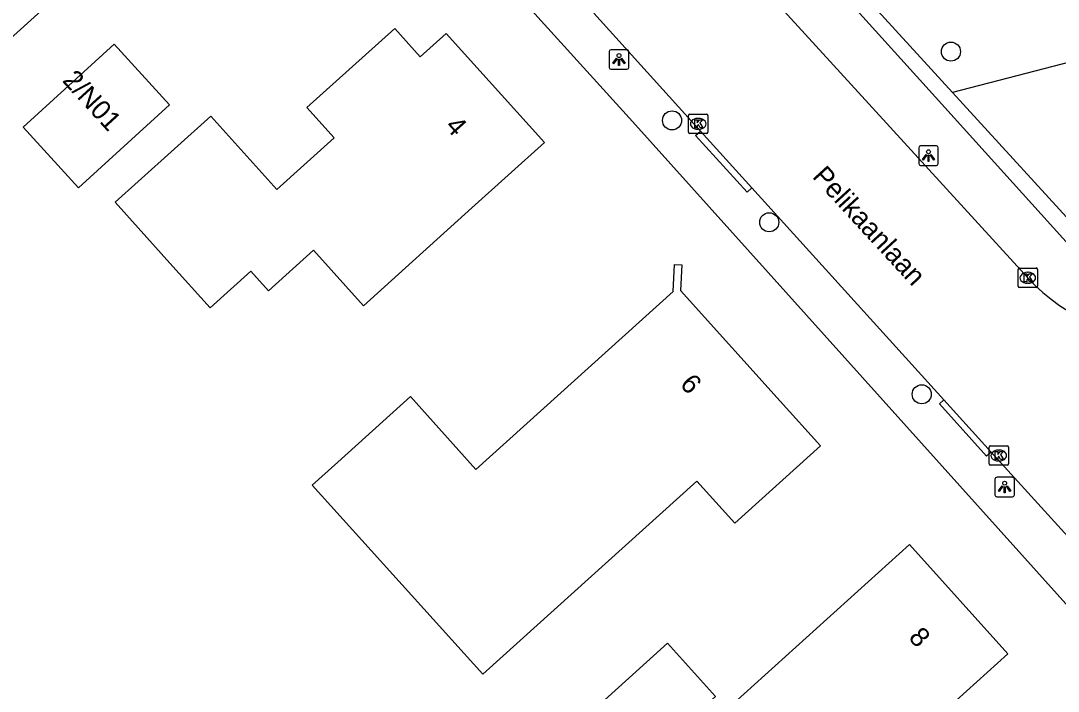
# Model space of a CAD drawing. Extents: x 161772 to 163123, y 383092 to 383917.
# Drawn here: x 162555.4 to 162608.5, y 383557.9 to 383592.2 of the extents above; entities that cross this region are included whole.
import ezdxf

# ---------------------------------------------------------------- set-up
doc = ezdxf.new("R2010")
doc.units = 0
for name, color, linetype in [('IMGEO_Boom', 7, 'Continuous'), ('IMGEO_Groenvoorziening', 7, 'Continuous'), ('IMGEO_Haag', 7, 'Continuous'), ('IMGEO_Kolk', 7, 'Continuous'), ('IMGEO_Lichtpunt', 7, 'Continuous'), ('IMGEO_Openbare_ruimte_label', 7, 'Continuous'), ('IMGEO_Pand', 7, 'Continuous'), ('IMGEO_Pand_nummerreeks', 7, 'Continuous'), ('IMGEO_Rijbaan_lokaal_open', 7, 'Continuous'), ('IMGEO_Voetpad_open', 7, 'Continuous')]:
    doc.layers.add(name, color=color, linetype=linetype)

msp = doc.modelspace()

# ---------------------------------------------------------------- linework, layer by layer
at = {"layer": 'IMGEO_Boom'}
for centre in [(162603.006, 383590.649), (162588.73, 383587.13), (162593.705, 383581.917), (162601.512, 383573.117)]:
    msp.add_circle(centre, 0.489, dxfattribs=at)
at = {"layer": 'IMGEO_Groenvoorziening'}
msp.add_lwpolyline([(162625.191, 383591.547), (162623.696, 383593.908), (162603.09, 383588.551)], dxfattribs=at)
at = {"layer": 'IMGEO_Haag'}
for points in [[(162603.09, 383588.551), (162593.429, 383599.123)], [(162603.09, 383588.551), (162610.383, 383580.57), (162611.241, 383580.46), (162625.191, 383591.547)]]:
    msp.add_lwpolyline(points, dxfattribs=at)
at = {"layer": 'IMGEO_Kolk'}
for p, q in [((162589.568, 383586.527), (162589.568, 383587.379)), ((162589.643, 383587.453), (162590.495, 383587.453)), ((162590.056, 383587.233), (162590.081, 383587.233)), ((162590.569, 383587.379), (162590.569, 383586.527)), ((162590.079, 383586.673), (162590.054, 383586.673)), ((162590.495, 383586.453), (162589.643, 383586.453)), ((162606.516, 383579.578), (162607.368, 383579.578)), ((162606.441, 383578.652), (162606.441, 383579.504)), ((162606.929, 383579.358), (162606.954, 383579.358)), ((162607.442, 383579.504), (162607.442, 383578.652)), ((162607.368, 383578.578), (162606.516, 383578.578)), ((162606.952, 383578.798), (162606.927, 383578.798)), ((162604.957, 383569.559), (162604.957, 383570.411)), ((162605.032, 383570.485), (162605.884, 383570.485)), ((162605.445, 383570.265), (162605.47, 383570.265)), ((162605.958, 383570.411), (162605.958, 383569.559)), ((162605.468, 383569.705), (162605.443, 383569.705)), ((162605.884, 383569.485), (162605.032, 383569.485))]:
    msp.add_line(p, q, dxfattribs=at)
for points in [[(162589.568, 383586.527), (162589.568, 383587.379)], [(162589.643, 383587.453), (162590.495, 383587.453)], [(162589.889, 383587.153), (162590.012, 383587.153), (162590.012, 383587.002), (162590.142, 383587.153), (162590.306, 383587.153), (162590.16, 383587.002), (162590.313, 383586.753), (162590.161, 383586.753), (162590.076, 383586.917), (162590.012, 383586.85), (162590.012, 383586.753), (162589.889, 383586.753), (162589.889, 383587.153)], [(162590.569, 383587.379), (162590.569, 383586.527)], [(162590.495, 383586.453), (162589.643, 383586.453)], [(162606.516, 383579.578), (162607.368, 383579.578)], [(162606.441, 383578.652), (162606.441, 383579.504)], [(162606.762, 383579.278), (162606.885, 383579.278), (162606.885, 383579.127), (162607.015, 383579.278), (162607.179, 383579.278), (162607.033, 383579.127), (162607.186, 383578.878), (162607.034, 383578.878), (162606.949, 383579.042), (162606.885, 383578.975), (162606.885, 383578.878), (162606.762, 383578.878), (162606.762, 383579.278)], [(162607.442, 383579.504), (162607.442, 383578.652)], [(162607.368, 383578.578), (162606.516, 383578.578)], [(162604.957, 383569.559), (162604.957, 383570.411)], [(162605.032, 383570.485), (162605.884, 383570.485)], [(162605.278, 383570.185), (162605.401, 383570.185), (162605.401, 383570.034), (162605.531, 383570.185), (162605.695, 383570.185), (162605.549, 383570.034), (162605.702, 383569.785), (162605.55, 383569.785), (162605.465, 383569.949), (162605.401, 383569.882), (162605.401, 383569.785), (162605.278, 383569.785), (162605.278, 383570.185)], [(162605.958, 383570.411), (162605.958, 383569.559)], [(162605.884, 383569.485), (162605.032, 383569.485)]]:
    msp.add_lwpolyline(points, dxfattribs=at)
for centre, start, end in [((162589.645, 383587.377), 91.552, 178.448), ((162589.645, 383587.377), 91.552, 178.448), ((162590.493, 383587.377), 1.552, 88.448), ((162590.493, 383587.377), 1.552, 88.448), ((162589.645, 383586.529), 181.552, 268.448), ((162589.645, 383586.529), 181.552, 268.448), ((162590.493, 383586.529), 271.552, 358.448), ((162590.493, 383586.529), 271.552, 358.448), ((162606.518, 383579.502), 91.552, 178.448), ((162606.518, 383579.502), 91.552, 178.448), ((162607.366, 383579.502), 1.552, 88.448), ((162607.366, 383579.502), 1.552, 88.448), ((162606.518, 383578.654), 181.552, 268.448), ((162606.518, 383578.654), 181.552, 268.448), ((162607.366, 383578.654), 271.552, 358.448), ((162607.366, 383578.654), 271.552, 358.448), ((162605.034, 383570.409), 91.552, 178.448), ((162605.034, 383570.409), 91.552, 178.448), ((162605.882, 383570.409), 1.552, 88.448), ((162605.882, 383570.409), 1.552, 88.448), ((162605.034, 383569.561), 181.552, 268.448), ((162605.034, 383569.561), 181.552, 268.448), ((162605.882, 383569.561), 271.552, 358.448), ((162605.882, 383569.561), 271.552, 358.448)]:
    msp.add_arc(centre, 0.0765, start, end, dxfattribs=at)
for centre, major_axis, ratio, start_param, end_param in [((162590.055, 383586.953), (-0.387, 0.002), 0.722429, 4.712389, 7.853982), ((162590.08, 383586.953), (-0.39, 0.002), 0.717154, 1.570796, 4.712389), ((162606.928, 383579.078), (-0.387, 0.002), 0.722429, 4.712389, 7.853982), ((162606.953, 383579.078), (-0.39, 0.002), 0.717154, 1.570796, 4.712389), ((162605.444, 383569.985), (-0.387, 0.002), 0.722429, 4.712389, 7.853982), ((162605.469, 383569.985), (-0.39, 0.002), 0.717154, 1.570796, 4.712389)]:
    msp.add_ellipse(centre, major_axis=major_axis, ratio=ratio, start_param=start_param, end_param=end_param, dxfattribs=at)
at = {"layer": 'IMGEO_Lichtpunt'}
for p, q in [((162586.418, 383590.744), (162585.61, 383590.744)), ((162586.418, 383590.744), (162585.61, 383590.744)), ((162585.516, 383590.649), (162585.516, 383589.842)), ((162585.516, 383590.649), (162585.516, 383589.842)), ((162586.512, 383589.842), (162586.512, 383590.649)), ((162586.512, 383589.842), (162586.512, 383590.649)), ((162585.61, 383589.748), (162586.418, 383589.748)), ((162585.61, 383589.748), (162586.418, 383589.748)), ((162601.359, 383585.727), (162601.359, 383584.92)), ((162601.359, 383585.727), (162601.359, 383584.92)), ((162602.261, 383585.822), (162601.453, 383585.822)), ((162602.261, 383585.822), (162601.453, 383585.822)), ((162602.355, 383584.92), (162602.355, 383585.727)), ((162602.355, 383584.92), (162602.355, 383585.727)), ((162601.453, 383584.826), (162602.261, 383584.826)), ((162601.453, 383584.826), (162602.261, 383584.826)), ((162605.257, 383568.773), (162605.257, 383567.966)), ((162605.257, 383568.773), (162605.257, 383567.966)), ((162606.159, 383568.868), (162605.351, 383568.868)), ((162606.159, 383568.868), (162605.351, 383568.868)), ((162606.253, 383567.966), (162606.253, 383568.773)), ((162606.253, 383567.966), (162606.253, 383568.773)), ((162605.351, 383567.872), (162606.159, 383567.872)), ((162605.351, 383567.872), (162606.159, 383567.872))]:
    msp.add_line(p, q, dxfattribs=at)
for points in [[(162585.89, 383590.313), (162585.929, 383590.285), (162585.741, 383590.023), (162585.703, 383590.05), (162585.89, 383590.313)], [(162585.992, 383590.265), (162586.039, 383590.265), (162586.039, 383589.943), (162585.992, 383589.943), (162585.992, 383590.265)], [(162586.102, 383590.285), (162586.14, 383590.312), (162586.327, 383590.05), (162586.288, 383590.022), (162586.102, 383590.285)], [(162601.733, 383585.391), (162601.772, 383585.363), (162601.584, 383585.101), (162601.546, 383585.128), (162601.733, 383585.391)], [(162601.835, 383585.343), (162601.882, 383585.343), (162601.882, 383585.021), (162601.835, 383585.021), (162601.835, 383585.343)], [(162601.945, 383585.363), (162601.983, 383585.39), (162602.17, 383585.128), (162602.131, 383585.1), (162601.945, 383585.363)], [(162605.631, 383568.437), (162605.67, 383568.409), (162605.482, 383568.147), (162605.444, 383568.174), (162605.631, 383568.437)], [(162605.843, 383568.409), (162605.881, 383568.436), (162606.068, 383568.174), (162606.029, 383568.146), (162605.843, 383568.409)], [(162605.733, 383568.389), (162605.78, 383568.389), (162605.78, 383568.067), (162605.733, 383568.067), (162605.733, 383568.389)]]:
    msp.add_lwpolyline(points, dxfattribs=at)
for centre in [(162586.015, 383590.447), (162601.858, 383585.525), (162605.756, 383568.571)]:
    msp.add_circle(centre, 0.0994, dxfattribs=at)
for centre, start, end in [((162585.61, 383590.649), 90, 180), ((162585.61, 383590.649), 90, 180), ((162586.418, 383590.649), 0, 90), ((162586.418, 383590.649), 0, 90), ((162585.61, 383589.842), 180, 270), ((162585.61, 383589.842), 180, 270), ((162586.418, 383589.842), 270, 0), ((162586.418, 383589.842), 270, 360), ((162601.453, 383585.727), 90, 180), ((162601.453, 383585.727), 90, 180), ((162602.261, 383585.727), 0, 90), ((162602.261, 383585.727), 0, 90), ((162601.453, 383584.92), 180, 270), ((162601.453, 383584.92), 180, 270), ((162602.261, 383584.92), 270, 0), ((162602.261, 383584.92), 270, 360), ((162605.351, 383568.773), 90, 180), ((162605.351, 383568.773), 90, 180), ((162606.159, 383568.773), 0, 90), ((162606.159, 383568.773), 0, 90), ((162605.351, 383567.966), 180, 270), ((162605.351, 383567.966), 180, 270), ((162606.159, 383567.966), 270, 0), ((162606.159, 383567.966), 270, 360)]:
    msp.add_arc(centre, 0.0946, start, end, dxfattribs=at)
at = {"layer": 'IMGEO_Pand'}
for points in [[(162557.334, 383612.128), (162559.543, 383609.647), (162560.069, 383610.133), (162563.294, 383606.565), (162559.429, 383603.09), (162560.104, 383602.345), (162556.393, 383598.995), (162556.133, 383598.76), (162559.255, 383595.301), (162554.127, 383590.672)], [(162560.219, 383582.938), (162561.402, 383584.004), (162565.115, 383587.352), (162568.496, 383583.601), (162571.429, 383586.246), (162570.042, 383587.783), (162574.535, 383591.834), (162575.843, 383590.383), (162577.172, 383591.581), (162582.202, 383586), (162578.489, 383582.653), (162572.93, 383577.642), (162570.368, 383580.483), (162568.076, 383578.418), (162567.173, 383579.42), (162565.086, 383577.538), (162563.021, 383579.829), (162560.219, 383582.938)], [(162555.512, 383586.787), (162560.168, 383591.036), (162562.998, 383587.934), (162558.342, 383583.686), (162555.512, 383586.787)], [(162570.316, 383568.471), (162571.624, 383569.65), (162575.337, 383572.997), (162578.691, 383569.275), (162588.789, 383578.377), (162588.86, 383579.751), (162589.225, 383579.732), (162589.158, 383578.422), (162594.257, 383572.764), (162596.321, 383570.474), (162591.937, 383566.522), (162590.003, 383568.669), (162579.043, 383558.79), (162570.316, 383568.471)], [(162596.798, 383545.103), (162593.379, 383548.896), (162596.209, 383551.447), (162591.356, 383556.832), (162597.18, 383562.082), (162600.893, 383565.429), (162605.927, 383559.844), (162602.214, 383556.497), (162598.841, 383553.456), (162601.958, 383549.999), (162599.752, 383548.01), (162599.867, 383547.883)], [(162588.504, 383560.377), (162590.959, 383557.651), (162585.766, 383552.974), (162583.311, 383555.7), (162588.504, 383560.377)]]:
    msp.add_lwpolyline(points, dxfattribs=at)
at = {"layer": 'IMGEO_Rijbaan_lokaal_open'}
for points in [[(162590.11, 383597.493), (162606.938, 383579.08)], [(162584.722, 383592.622), (162590.19, 383586.586)], [(162590.19, 383586.586), (162592.821, 383583.682)], [(162592.821, 383583.682), (162602.648, 383572.832)], [(162602.648, 383572.832), (162605.068, 383570.161)], [(162605.068, 383570.161), (162609.157, 383565.647), (162613.905, 383560.374), (162616.436, 383557.563), (162620.646, 383552.888)]]:
    msp.add_lwpolyline(points, dxfattribs=at)
msp.add_arc((162613.505, 383584.981), 8.829, 221.9435, 277.7061, dxfattribs=at)
at = {"layer": 'IMGEO_Voetpad_open'}
for points in [[(162641.081, 383522.035), (162642.837, 383523.629), (162638.19, 383528.735), (162638.592, 383529.182), (162625.201, 383544.257), (162586.698, 383587.072), (162561.346, 383615.02), (162560.835, 383615.634)], [(162609.688, 383580.04), (162602.21, 383588.322), (162592.67, 383598.878), (162590.018, 383601.813), (162586.45, 383605.761)], [(162592.821, 383583.682), (162592.573, 383583.457), (162589.936, 383586.356), (162590.19, 383586.586)], [(162605.068, 383570.161), (162604.825, 383569.944), (162602.419, 383572.627), (162602.648, 383572.832)]]:
    msp.add_lwpolyline(points, dxfattribs=at)

# ---------------------------------------------------------------- texts
at = {"layer": 'IMGEO_Openbare_ruimte_label'}
msp.add_text('Pelikaanlaan', height=1, rotation=312.609, dxfattribs=at).set_placement((162595.871, 383584.229))
at = {"layer": 'IMGEO_Pand_nummerreeks'}
for s, rotation, p in [('2/N01', 312.3575, (162557.48, 383589.144)), ('4', 312.0262, (162577.068, 383586.797)), ('6', 312.0252, (162589.089, 383573.599)), ('8', 312.0297, (162600.794, 383560.64))]:
    msp.add_text(s, height=1, rotation=rotation, dxfattribs=at).set_placement(p)

doc.saveas('drawing.dxf')
